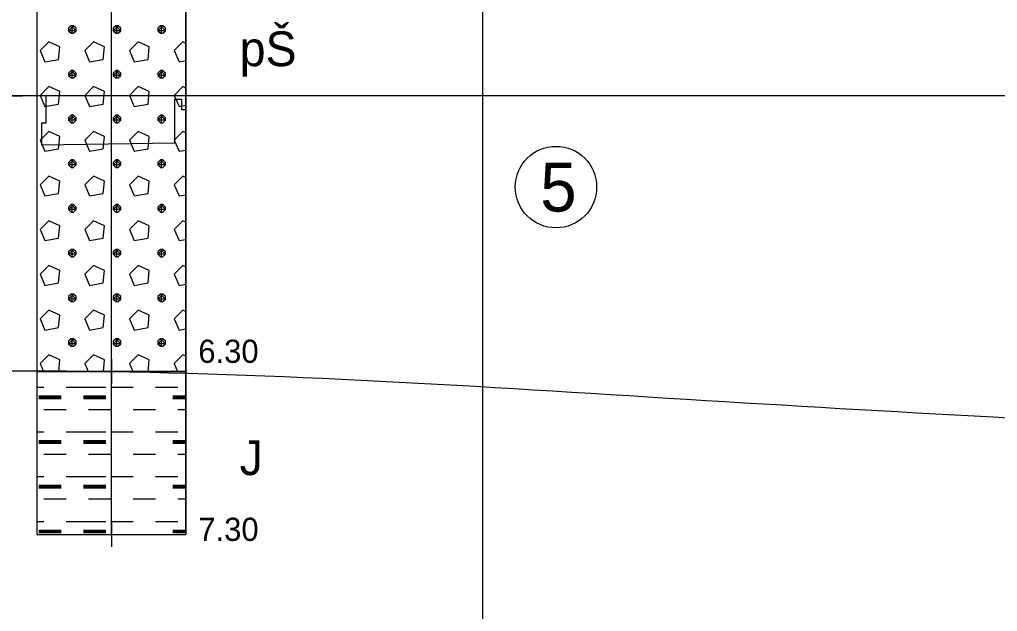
# Model space of a CAD drawing. Extents: x 3042 to 4120, y 576 to 2694.
# Drawn here: x 3378.17 to 3408.18, y 1270.23 to 1288.39 of the extents above; entities that cross this region are included whole.
import ezdxf

# ---------------------------------------------------------------- set-up
doc = ezdxf.new("R2010")
doc.units = 0
for name, color, linetype in [('18', 7, 'Continuous'), ('51', 7, 'Continuous'), ('52', 7, 'Continuous'), ('53', 7, 'Continuous'), ('56', 7, 'Continuous'), ('nádrže', 7, 'Continuous'), ('pomocna', 7, 'Continuous'), ('rozhraní', 7, 'Continuous')]:
    doc.layers.add(name, color=color, linetype=linetype)

msp = doc.modelspace()

# ---------------------------------------------------------------- linework, layer by layer
at = {"layer": '18'}
for p, q in [((3380.987, 1272.595), (3380.987, 1309.095)), ((3380.987, 1272.976), (3380.987, 1272.214)), ((3380.606, 1272.595), (3381.368, 1272.595))]:
    msp.add_line(p, q, dxfattribs=at)
at = {"layer": '51'}
for p, q in [((3379.785, 1287.97), (3379.785, 1288.199)), ((3381.157, 1287.97), (3381.157, 1288.199)), ((3382.529, 1287.97), (3382.529, 1288.199)), ((3379.785, 1286.599), (3379.785, 1286.827)), ((3381.157, 1286.599), (3381.157, 1286.827)), ((3382.529, 1286.599), (3382.529, 1286.827)), ((3379.785, 1285.227), (3379.785, 1285.456)), ((3381.157, 1285.227), (3381.157, 1285.456)), ((3382.529, 1285.227), (3382.529, 1285.456)), ((3379.785, 1283.856), (3379.785, 1284.084)), ((3381.157, 1283.856), (3381.157, 1284.084)), ((3382.529, 1283.856), (3382.529, 1284.084)), ((3379.785, 1282.484), (3379.785, 1282.713)), ((3381.157, 1282.484), (3381.157, 1282.713)), ((3382.529, 1282.484), (3382.529, 1282.713)), ((3379.785, 1281.112), (3379.785, 1281.341)), ((3381.157, 1281.112), (3381.157, 1281.341)), ((3382.529, 1281.112), (3382.529, 1281.341)), ((3379.785, 1279.741), (3379.785, 1279.969)), ((3381.157, 1279.741), (3381.157, 1279.969)), ((3382.529, 1279.741), (3382.529, 1279.969)), ((3379.785, 1278.369), (3379.785, 1278.598)), ((3381.157, 1278.369), (3381.157, 1278.598)), ((3382.529, 1278.369), (3382.529, 1278.598)), ((3378.795, 1277.836), (3378.902, 1277.595)), ((3380.166, 1277.836), (3380.273, 1277.595)), ((3381.538, 1277.836), (3381.645, 1277.595)), ((3382.91, 1277.836), (3383.016, 1277.595)), ((3378.701, 1277.112), (3378.909, 1277.112)), ((3379.595, 1277.112), (3380.281, 1277.112)), ((3380.128, 1277.112), (3380.814, 1277.112)), ((3380.967, 1277.112), (3381.652, 1277.112)), ((3382.338, 1277.112), (3383.024, 1277.112)), ((3378.757, 1276.845), (3379.443, 1276.845)), ((3378.757, 1276.807), (3379.443, 1276.807)), ((3380.128, 1276.845), (3380.814, 1276.845)), ((3380.128, 1276.807), (3380.814, 1276.807)), ((3382.872, 1276.845), (3383.273, 1276.845)), ((3382.872, 1276.807), (3383.273, 1276.807)), ((3378.757, 1276.769), (3379.443, 1276.769)), ((3380.128, 1276.769), (3380.814, 1276.769)), ((3382.872, 1276.769), (3383.273, 1276.769)), ((3378.909, 1276.426), (3379.595, 1276.426)), ((3380.281, 1276.426), (3380.967, 1276.426)), ((3381.652, 1276.426), (3382.338, 1276.426)), ((3383.024, 1276.426), (3383.273, 1276.426)), ((3378.701, 1275.74), (3378.909, 1275.74)), ((3379.595, 1275.74), (3380.281, 1275.74)), ((3380.128, 1275.74), (3380.814, 1275.74)), ((3380.967, 1275.74), (3381.652, 1275.74)), ((3382.338, 1275.74), (3383.024, 1275.74)), ((3378.757, 1275.474), (3379.443, 1275.474)), ((3378.757, 1275.436), (3379.443, 1275.436)), ((3378.757, 1275.397), (3379.443, 1275.397)), ((3380.128, 1275.474), (3380.814, 1275.474)), ((3380.128, 1275.436), (3380.814, 1275.436)), ((3380.128, 1275.397), (3380.814, 1275.397)), ((3382.872, 1275.474), (3383.273, 1275.474)), ((3382.872, 1275.436), (3383.273, 1275.436)), ((3382.872, 1275.397), (3383.273, 1275.397)), ((3378.909, 1275.055), (3379.595, 1275.055)), ((3380.281, 1275.055), (3380.967, 1275.055)), ((3381.652, 1275.055), (3382.338, 1275.055)), ((3383.024, 1275.055), (3383.273, 1275.055)), ((3378.701, 1274.369), (3378.909, 1274.369)), ((3378.757, 1274.102), (3379.443, 1274.102)), ((3379.595, 1274.369), (3380.281, 1274.369)), ((3380.128, 1274.369), (3380.814, 1274.369)), ((3380.128, 1274.102), (3380.814, 1274.102)), ((3380.967, 1274.369), (3381.652, 1274.369)), ((3382.338, 1274.369), (3383.024, 1274.369)), ((3382.872, 1274.102), (3383.273, 1274.102)), ((3378.757, 1274.064), (3379.443, 1274.064)), ((3378.757, 1274.026), (3379.443, 1274.026)), ((3380.128, 1274.064), (3380.814, 1274.064)), ((3380.128, 1274.026), (3380.814, 1274.026)), ((3382.872, 1274.064), (3383.273, 1274.064)), ((3382.872, 1274.026), (3383.273, 1274.026)), ((3378.909, 1273.683), (3379.595, 1273.683)), ((3380.281, 1273.683), (3380.967, 1273.683)), ((3381.652, 1273.683), (3382.338, 1273.683)), ((3383.024, 1273.683), (3383.273, 1273.683)), ((3378.701, 1272.997), (3378.909, 1272.997)), ((3379.595, 1272.997), (3380.281, 1272.997)), ((3380.128, 1272.997), (3380.814, 1272.997)), ((3380.967, 1272.997), (3381.652, 1272.997)), ((3382.338, 1272.997), (3383.024, 1272.997)), ((3378.757, 1272.73), (3379.443, 1272.73)), ((3378.757, 1272.692), (3379.443, 1272.692)), ((3378.757, 1272.654), (3379.443, 1272.654)), ((3380.128, 1272.73), (3380.814, 1272.73)), ((3380.128, 1272.692), (3380.814, 1272.692)), ((3380.128, 1272.654), (3380.814, 1272.654)), ((3382.872, 1272.73), (3383.273, 1272.73)), ((3382.872, 1272.692), (3383.273, 1272.692)), ((3382.872, 1272.654), (3383.273, 1272.654))]:
    msp.add_line(p, q, dxfattribs=at)
for points in [[(3378.701, 1277.595), (3383.273, 1277.595), (3383.273, 1295.345), (3378.701, 1295.345)], [(3378.701, 1272.595), (3383.273, 1272.595), (3383.273, 1277.595), (3378.701, 1277.595)]]:
    msp.add_lwpolyline(points, close=True, dxfattribs=at)
for points in [[(3379.747, 1288.199), (3379.671, 1288.123), (3379.671, 1288.047), (3379.747, 1287.97), (3379.824, 1287.97), (3379.9, 1288.047), (3379.9, 1288.123), (3379.824, 1288.199), (3379.747, 1288.199), (3379.9, 1288.047), (3379.671, 1288.047), (3379.824, 1288.199)], [(3381.119, 1288.199), (3381.043, 1288.123), (3381.043, 1288.047), (3381.119, 1287.97), (3381.195, 1287.97), (3381.271, 1288.047), (3381.271, 1288.123), (3381.195, 1288.199), (3381.119, 1288.199), (3381.271, 1288.047), (3381.043, 1288.047), (3381.195, 1288.199)], [(3382.491, 1288.199), (3382.414, 1288.123), (3382.414, 1288.047), (3382.491, 1287.97), (3382.567, 1287.97), (3382.643, 1288.047), (3382.643, 1288.123), (3382.567, 1288.199), (3382.491, 1288.199), (3382.643, 1288.047), (3382.414, 1288.047), (3382.567, 1288.199)], [(3378.795, 1287.437), (3378.947, 1287.094), (3379.366, 1287.17), (3379.404, 1287.551), (3379.062, 1287.704), (3378.795, 1287.437)], [(3380.166, 1287.437), (3380.319, 1287.094), (3380.738, 1287.17), (3380.776, 1287.551), (3380.433, 1287.704), (3380.166, 1287.437)], [(3381.538, 1287.437), (3381.69, 1287.094), (3382.11, 1287.17), (3382.148, 1287.551), (3381.805, 1287.704), (3381.538, 1287.437)], [(3383.273, 1287.661), (3383.176, 1287.704), (3382.91, 1287.437)], [(3382.91, 1287.437), (3383.062, 1287.094), (3383.273, 1287.132)], [(3379.747, 1286.827), (3379.671, 1286.751), (3379.671, 1286.675), (3379.747, 1286.599), (3379.824, 1286.599), (3379.9, 1286.675), (3379.9, 1286.751), (3379.824, 1286.827), (3379.747, 1286.827), (3379.9, 1286.675), (3379.671, 1286.675), (3379.824, 1286.827)], [(3381.119, 1286.827), (3381.043, 1286.751), (3381.043, 1286.675), (3381.119, 1286.599), (3381.195, 1286.599), (3381.271, 1286.675), (3381.271, 1286.751), (3381.195, 1286.827), (3381.119, 1286.827), (3381.271, 1286.675), (3381.043, 1286.675), (3381.195, 1286.827)], [(3382.491, 1286.827), (3382.414, 1286.751), (3382.414, 1286.675), (3382.491, 1286.599), (3382.567, 1286.599), (3382.643, 1286.675), (3382.643, 1286.751), (3382.567, 1286.827), (3382.491, 1286.827), (3382.643, 1286.675), (3382.414, 1286.675), (3382.567, 1286.827)], [(3378.795, 1286.065), (3378.947, 1285.723), (3379.366, 1285.799), (3379.404, 1286.18), (3379.062, 1286.332), (3378.795, 1286.065)], [(3380.166, 1286.065), (3380.319, 1285.723), (3380.738, 1285.799), (3380.776, 1286.18), (3380.433, 1286.332), (3380.166, 1286.065)], [(3381.538, 1286.065), (3381.69, 1285.723), (3382.11, 1285.799), (3382.148, 1286.18), (3381.805, 1286.332), (3381.538, 1286.065)], [(3383.273, 1286.289), (3383.176, 1286.332), (3382.91, 1286.065)], [(3382.91, 1286.065), (3383.062, 1285.723), (3383.273, 1285.761)], [(3379.747, 1285.456), (3379.671, 1285.38), (3379.671, 1285.303), (3379.747, 1285.227), (3379.824, 1285.227), (3379.9, 1285.303), (3379.9, 1285.38), (3379.824, 1285.456), (3379.747, 1285.456), (3379.9, 1285.303), (3379.671, 1285.303), (3379.824, 1285.456)], [(3381.119, 1285.456), (3381.043, 1285.38), (3381.043, 1285.303), (3381.119, 1285.227), (3381.195, 1285.227), (3381.271, 1285.303), (3381.271, 1285.38), (3381.195, 1285.456), (3381.119, 1285.456), (3381.271, 1285.303), (3381.043, 1285.303), (3381.195, 1285.456)], [(3382.491, 1285.456), (3382.414, 1285.38), (3382.414, 1285.303), (3382.491, 1285.227), (3382.567, 1285.227), (3382.643, 1285.303), (3382.643, 1285.38), (3382.567, 1285.456), (3382.491, 1285.456), (3382.643, 1285.303), (3382.414, 1285.303), (3382.567, 1285.456)], [(3378.795, 1284.694), (3378.947, 1284.351), (3379.366, 1284.427), (3379.404, 1284.808), (3379.062, 1284.961), (3378.795, 1284.694)], [(3380.166, 1284.694), (3380.319, 1284.351), (3380.738, 1284.427), (3380.776, 1284.808), (3380.433, 1284.961), (3380.166, 1284.694)], [(3381.538, 1284.694), (3381.69, 1284.351), (3382.11, 1284.427), (3382.148, 1284.808), (3381.805, 1284.961), (3381.538, 1284.694)], [(3383.273, 1284.918), (3383.176, 1284.961), (3382.91, 1284.694)], [(3382.91, 1284.694), (3383.062, 1284.351), (3383.273, 1284.389)], [(3379.747, 1284.084), (3379.671, 1284.008), (3379.671, 1283.932), (3379.747, 1283.856), (3379.824, 1283.856), (3379.9, 1283.932), (3379.9, 1284.008), (3379.824, 1284.084), (3379.747, 1284.084), (3379.9, 1283.932), (3379.671, 1283.932), (3379.824, 1284.084)], [(3381.119, 1284.084), (3381.043, 1284.008), (3381.043, 1283.932), (3381.119, 1283.856), (3381.195, 1283.856), (3381.271, 1283.932), (3381.271, 1284.008), (3381.195, 1284.084), (3381.119, 1284.084), (3381.271, 1283.932), (3381.043, 1283.932), (3381.195, 1284.084)], [(3382.491, 1284.084), (3382.414, 1284.008), (3382.414, 1283.932), (3382.491, 1283.856), (3382.567, 1283.856), (3382.643, 1283.932), (3382.643, 1284.008), (3382.567, 1284.084), (3382.491, 1284.084), (3382.643, 1283.932), (3382.414, 1283.932), (3382.567, 1284.084)], [(3378.795, 1283.322), (3378.947, 1282.979), (3379.366, 1283.056), (3379.404, 1283.437), (3379.062, 1283.589), (3378.795, 1283.322)], [(3380.166, 1283.322), (3380.319, 1282.979), (3380.738, 1283.056), (3380.776, 1283.437), (3380.433, 1283.589), (3380.166, 1283.322)], [(3381.538, 1283.322), (3381.69, 1282.979), (3382.11, 1283.056), (3382.148, 1283.437), (3381.805, 1283.589), (3381.538, 1283.322)], [(3383.273, 1283.546), (3383.176, 1283.589), (3382.91, 1283.322)], [(3382.91, 1283.322), (3383.062, 1282.979), (3383.273, 1283.018)], [(3379.747, 1282.713), (3379.671, 1282.636), (3379.671, 1282.56), (3379.747, 1282.484), (3379.824, 1282.484), (3379.9, 1282.56), (3379.9, 1282.636), (3379.824, 1282.713), (3379.747, 1282.713), (3379.9, 1282.56), (3379.671, 1282.56), (3379.824, 1282.713)], [(3381.119, 1282.713), (3381.043, 1282.636), (3381.043, 1282.56), (3381.119, 1282.484), (3381.195, 1282.484), (3381.271, 1282.56), (3381.271, 1282.636), (3381.195, 1282.713), (3381.119, 1282.713), (3381.271, 1282.56), (3381.043, 1282.56), (3381.195, 1282.713)], [(3382.491, 1282.713), (3382.414, 1282.636), (3382.414, 1282.56), (3382.491, 1282.484), (3382.567, 1282.484), (3382.643, 1282.56), (3382.643, 1282.636), (3382.567, 1282.713), (3382.491, 1282.713), (3382.643, 1282.56), (3382.414, 1282.56), (3382.567, 1282.713)], [(3378.795, 1281.951), (3378.947, 1281.608), (3379.366, 1281.684), (3379.404, 1282.065), (3379.062, 1282.217), (3378.795, 1281.951)], [(3380.166, 1281.951), (3380.319, 1281.608), (3380.738, 1281.684), (3380.776, 1282.065), (3380.433, 1282.217), (3380.166, 1281.951)], [(3381.538, 1281.951), (3381.69, 1281.608), (3382.11, 1281.684), (3382.148, 1282.065), (3381.805, 1282.217), (3381.538, 1281.951)], [(3383.273, 1282.175), (3383.176, 1282.217), (3382.91, 1281.951)], [(3382.91, 1281.951), (3383.062, 1281.608), (3383.273, 1281.646)], [(3379.747, 1281.341), (3379.671, 1281.265), (3379.671, 1281.189), (3379.747, 1281.112), (3379.824, 1281.112), (3379.9, 1281.189), (3379.9, 1281.265), (3379.824, 1281.341), (3379.747, 1281.341), (3379.9, 1281.189), (3379.671, 1281.189), (3379.824, 1281.341)], [(3381.119, 1281.341), (3381.043, 1281.265), (3381.043, 1281.189), (3381.119, 1281.112), (3381.195, 1281.112), (3381.271, 1281.189), (3381.271, 1281.265), (3381.195, 1281.341), (3381.119, 1281.341), (3381.271, 1281.189), (3381.043, 1281.189), (3381.195, 1281.341)], [(3382.491, 1281.341), (3382.414, 1281.265), (3382.414, 1281.189), (3382.491, 1281.112), (3382.567, 1281.112), (3382.643, 1281.189), (3382.643, 1281.265), (3382.567, 1281.341), (3382.491, 1281.341), (3382.643, 1281.189), (3382.414, 1281.189), (3382.567, 1281.341)], [(3378.795, 1280.579), (3378.947, 1280.236), (3379.366, 1280.312), (3379.404, 1280.693), (3379.062, 1280.846), (3378.795, 1280.579)], [(3380.166, 1280.579), (3380.319, 1280.236), (3380.738, 1280.312), (3380.776, 1280.693), (3380.433, 1280.846), (3380.166, 1280.579)], [(3381.538, 1280.579), (3381.69, 1280.236), (3382.11, 1280.312), (3382.148, 1280.693), (3381.805, 1280.846), (3381.538, 1280.579)], [(3383.273, 1280.803), (3383.176, 1280.846), (3382.91, 1280.579)], [(3382.91, 1280.579), (3383.062, 1280.236), (3383.273, 1280.275)], [(3379.747, 1279.969), (3379.671, 1279.893), (3379.671, 1279.817), (3379.747, 1279.741), (3379.824, 1279.741), (3379.9, 1279.817), (3379.9, 1279.893), (3379.824, 1279.969), (3379.747, 1279.969), (3379.9, 1279.817), (3379.671, 1279.817), (3379.824, 1279.969)], [(3381.119, 1279.969), (3381.043, 1279.893), (3381.043, 1279.817), (3381.119, 1279.741), (3381.195, 1279.741), (3381.271, 1279.817), (3381.271, 1279.893), (3381.195, 1279.969), (3381.119, 1279.969), (3381.271, 1279.817), (3381.043, 1279.817), (3381.195, 1279.969)], [(3382.491, 1279.969), (3382.414, 1279.893), (3382.414, 1279.817), (3382.491, 1279.741), (3382.567, 1279.741), (3382.643, 1279.817), (3382.643, 1279.893), (3382.567, 1279.969), (3382.491, 1279.969), (3382.643, 1279.817), (3382.414, 1279.817), (3382.567, 1279.969)], [(3378.795, 1279.207), (3378.947, 1278.865), (3379.366, 1278.941), (3379.404, 1279.322), (3379.062, 1279.474), (3378.795, 1279.207)], [(3380.166, 1279.207), (3380.319, 1278.865), (3380.738, 1278.941), (3380.776, 1279.322), (3380.433, 1279.474), (3380.166, 1279.207)], [(3381.538, 1279.207), (3381.69, 1278.865), (3382.11, 1278.941), (3382.148, 1279.322), (3381.805, 1279.474), (3381.538, 1279.207)], [(3383.273, 1279.431), (3383.176, 1279.474), (3382.91, 1279.207)], [(3382.91, 1279.207), (3383.062, 1278.865), (3383.273, 1278.903)], [(3379.747, 1278.598), (3379.671, 1278.522), (3379.671, 1278.445), (3379.747, 1278.369), (3379.824, 1278.369), (3379.9, 1278.445), (3379.9, 1278.522), (3379.824, 1278.598), (3379.747, 1278.598), (3379.9, 1278.445), (3379.671, 1278.445), (3379.824, 1278.598)], [(3381.119, 1278.598), (3381.043, 1278.522), (3381.043, 1278.445), (3381.119, 1278.369), (3381.195, 1278.369), (3381.271, 1278.445), (3381.271, 1278.522), (3381.195, 1278.598), (3381.119, 1278.598), (3381.271, 1278.445), (3381.043, 1278.445), (3381.195, 1278.598)], [(3382.491, 1278.598), (3382.414, 1278.522), (3382.414, 1278.445), (3382.491, 1278.369), (3382.567, 1278.369), (3382.643, 1278.445), (3382.643, 1278.522), (3382.567, 1278.598), (3382.491, 1278.598), (3382.643, 1278.445), (3382.414, 1278.445), (3382.567, 1278.598)], [(3379.369, 1277.595), (3379.404, 1277.95), (3379.062, 1278.103), (3378.795, 1277.836)], [(3380.741, 1277.595), (3380.776, 1277.95), (3380.433, 1278.103), (3380.166, 1277.836)], [(3382.112, 1277.595), (3382.148, 1277.95), (3381.805, 1278.103), (3381.538, 1277.836)], [(3383.273, 1278.06), (3383.176, 1278.103), (3382.91, 1277.836)]]:
    msp.add_lwpolyline(points, dxfattribs=at)
at = {"layer": '53'}
for p, q in [((3378.701, 1309.095), (3378.701, 1272.595)), ((3383.273, 1309.095), (3383.273, 1272.595)), ((3378.701, 1277.595), (3383.273, 1277.595)), ((3378.701, 1272.595), (3383.273, 1272.595))]:
    msp.add_line(p, q, dxfattribs=at)
at = {"layer": '56'}
for p, q in [((3380.987, 1277.976), (3380.987, 1277.214)), ((3380.606, 1277.595), (3381.368, 1277.595)), ((3380.987, 1272.976), (3380.987, 1272.214)), ((3380.606, 1272.595), (3381.368, 1272.595))]:
    msp.add_line(p, q, dxfattribs=at)
at = {"layer": 'nádrže'}
msp.add_lwpolyline([(3376.794, 1286.029), (3378.97, 1286.063), (3378.97, 1285.214), (3378.838, 1285.212), (3378.838, 1284.549), (3382.932, 1284.612), (3382.931, 1285.95), (3383.141, 1285.953), (3383.142, 1285.633), (3383.275, 1285.635), (3383.273, 1290.329)], dxfattribs=at)
at = {"layer": 'pomocna'}
msp.add_line((3392.39, 1251.545), (3392.39, 1313.195), dxfattribs=at)
at = {"layer": 'rozhraní'}
msp.add_line((3432.629, 1286.055), (3323.661, 1286.055), dxfattribs=at)
msp.add_circle((3394.63, 1283.251), 1.25, dxfattribs=at)
for points in [[(3271.345, 1282.999), (3284.237, 1284.245), (3297.343, 1284.894), (3310.501, 1285.162), (3323.62, 1285.371), (3336.607, 1285.845), (3347.74, 1287.702), (3358.827, 1290.97), (3369.9, 1294.05), (3375.439, 1295.021), (3378.212, 1295.276), (3380.987, 1295.345), (3390.374, 1294.201), (3399.75, 1291.756), (3409.16, 1289.169), (3418.647, 1287.595), (3430.693, 1286.786), (3442.786, 1286.102), (3454.9, 1285.59), (3467.007, 1285.295), (3487.184, 1285.301), (3497.273, 1285.651), (3507.357, 1286.345), (3512.194, 1287.141), (3526.536, 1295.496), (3547.897, 1291.945), (3557.186, 1291.945)], [(3326.837, 1273.446), (3336.607, 1273.845), (3347.714, 1274.77), (3358.8, 1276.169), (3369.885, 1277.343), (3380.987, 1277.595), (3399.817, 1276.672), (3418.647, 1275.595), (3467.007, 1272.795), (3476.996, 1272.761), (3486.992, 1273.389), (3496.988, 1274.108), (3506.976, 1274.345), (3511.893, 1273.758), (3516.765, 1272.596), (3521.633, 1271.471), (3526.537, 1270.995), (3531.867, 1271.293), (3537.203, 1271.874), (3542.545, 1272.441), (3547.897, 1272.695), (3559.157, 1272.695)]]:
    msp.add_spline(points, degree=3, dxfattribs=at)

# ---------------------------------------------------------------- texts
at = {"layer": '52'}
for s, height, p in [('pŠ', 1.0668, (3384.924, 1286.96)), ('6.30', 0.7112, (3383.654, 1277.859)), ('J', 1.067, (3384.924, 1274.417)), ('7.30', 0.7112, (3383.654, 1272.397))]:
    msp.add_text(s, height=height, dxfattribs=at).set_placement(p)
at = {"layer": 'rozhraní'}
msp.add_text('5', height=1.5, dxfattribs=at).set_placement((3394.149, 1282.501))

doc.saveas('drawing.dxf')
